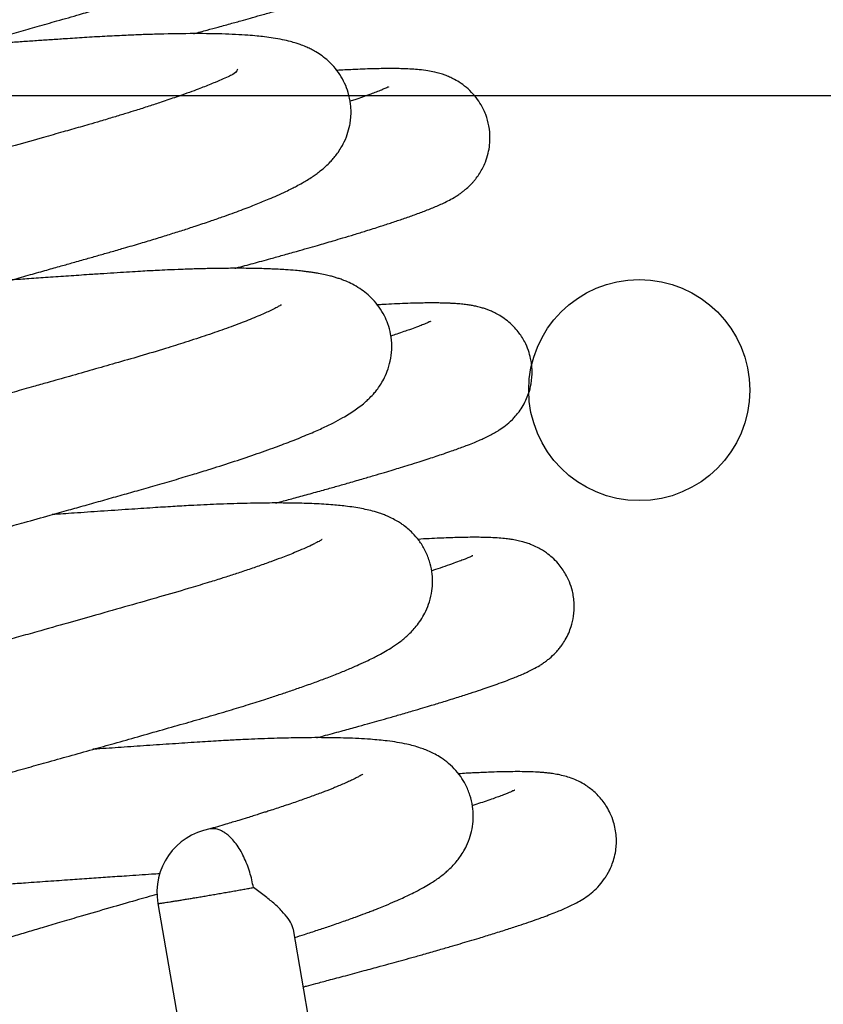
# Model space of a CAD drawing. Header units: inches. Extents: x 0 to 77643, y -44170 to 0.
# Tile 490 of 546: x 76591.226 to 76591.506, y -39755.198 to -39754.854. Entities that reach past the tile are written whole.
import ezdxf
from ezdxf.lldxf.tags import DXFTag

# ---------------------------------------------------------------- set-up
doc = ezdxf.new("R2010")
doc.units = ezdxf.units.IN
doc.header["$MEASUREMENT"] = 0
doc.layers.get('0').update_dxf_attribs({"lineweight": 0})
doc.layers.add('FAKRO LOFT LADDERS', color=7, linetype='Continuous')
tags = doc.linetypes.add('HIDDEN2', pattern=[4.7625, 3.175, -1.5875]).pattern_tags.tags
tags[6:7] = [DXFTag(74, 4), DXFTag(75, 0), DXFTag(340, '0'), DXFTag(46, 0.0), DXFTag(50, 0.0), DXFTag(44, 0.0), DXFTag(45, 0.0)]
tags[4:5] = [DXFTag(74, 4), DXFTag(75, 0), DXFTag(340, '0'), DXFTag(46, 0.0), DXFTag(50, 0.0), DXFTag(44, 0.0), DXFTag(45, 0.0)]

# ---------------------------------------------------------------- blocks, each defined once
blk = doc.blocks.new('A$C1F246084')
at = {"layer": 'FAKRO LOFT LADDERS', "color": 7, "linetype": 'HIDDEN2'}
blk.add_line((82.4328, 320.0501), (126.8369, 320.0501), dxfattribs=at)
at = {"layer": 'FAKRO LOFT LADDERS', "color": 7, "linetype": 'Continuous'}
for p, q in [((99.9735, 316.7603), (100.6788, 312.6964)), ((101.1961, 312.7861), (100.5248, 316.6538))]:
    blk.add_line(p, q, dxfattribs=at)
at = {"layer": 'FAKRO LOFT LADDERS', "color": 7, "linetype": 'HIDDEN2'}
blk.add_circle((101.9328, 318.8501), 0.45, dxfattribs=at)
at = {"layer": 'FAKRO LOFT LADDERS', "color": 7, "linetype": 'Continuous'}
blk.add_arc((100.2321, 316.8052), 0.2625, 100.2507, 189.8457, dxfattribs=at)
for points, knots in [([(97.4051, 319.7217), (97.4051, 319.7217), (97.4054, 319.7219), (97.4077, 319.7232), (97.413, 319.726), (97.4214, 319.7301), (97.4337, 319.7358), (97.4507, 319.7431), (97.4739, 319.7526), (97.4995, 319.7625), (97.527, 319.7727), (97.5525, 319.7818), (97.5842, 319.7929), (97.6241, 319.8063), (97.6719, 319.8218), (97.721, 319.8373), (97.7722, 319.853), (97.8351, 319.8718), (97.9027, 319.8913), (97.9717, 319.9108), (98.0353, 319.9284), (98.0988, 319.9456), (98.1637, 319.9633), (98.2277, 319.9808), (98.2986, 320.0002), (98.3744, 320.021), (98.4479, 320.0412), (98.5324, 320.0645), (98.6272, 320.0907), (98.7388, 320.1217), (98.8339, 320.1481), (98.9157, 320.1709), (98.9891, 320.1914), (99.0759, 320.2157), (99.1692, 320.2419), (99.2558, 320.2663), (99.3339, 320.2883), (99.4073, 320.309), (99.485, 320.331), (99.5678, 320.3546), (99.6466, 320.3769), (99.7183, 320.3979), (99.7783, 320.4158), (99.8356, 320.4333), (99.8939, 320.4516), (99.95, 320.4698), (100.0149, 320.4914), (100.0812, 320.5144), (100.1473, 320.5385), (100.2023, 320.5597), (100.2419, 320.5759), (100.2731, 320.5891), (100.2999, 320.601), (100.3268, 320.6134), (100.3489, 320.6242), (100.3679, 320.634), (100.3855, 320.6434), (100.4019, 320.6527), (100.4156, 320.6609), (100.4269, 320.668), (100.4407, 320.6771), (100.4544, 320.6866), (100.4708, 320.6991), (100.4861, 320.712), (100.5019, 320.7265), (100.5199, 320.7454), (100.5388, 320.7691), (100.5573, 320.7974), (100.5747, 320.8334), (100.5911, 320.8852), (100.5962, 320.9411), (100.5887, 320.9963), (100.5774, 321.0342), (100.5634, 321.0652), (100.5486, 321.0903), (100.5302, 321.1158), (100.506, 321.1419), (100.4758, 321.1671), (100.4368, 321.1914), (100.407, 321.2049), (100.3743, 321.2169), (100.3446, 321.2254), (100.3118, 321.2329), (100.277, 321.239), (100.2442, 321.2435), (100.212, 321.247), (100.1821, 321.2496), (100.1518, 321.2517), (100.1198, 321.2534), (100.0874, 321.2548), (100.0562, 321.2557), (100.0284, 321.2563), (100.0002, 321.2566), (99.9699, 321.2568), (99.932, 321.2568), (99.8863, 321.2563), (99.8337, 321.2553), (99.7737, 321.2536), (99.7116, 321.2513), (99.6449, 321.2483), (99.5685, 321.2443), (99.4835, 321.2391), (99.3889, 321.2327), (99.2874, 321.2259), (99.1855, 321.219), (99.1044, 321.2134), (99.0598, 321.2103), (99.0462, 321.2093)], [0.047581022, 0.047581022, 0.047581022, 0.047581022, 0.047608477, 0.047661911, 0.047716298, 0.047771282, 0.047840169, 0.047919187, 0.047996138, 0.048095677, 0.048165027, 0.048229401, 0.04829551, 0.048395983, 0.048498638, 0.048592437, 0.048680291, 0.048778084, 0.048918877, 0.049009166, 0.049098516, 0.049202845, 0.049282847, 0.049370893, 0.04946602, 0.049568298, 0.049670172, 0.049751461, 0.049892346, 0.050029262, 0.050169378, 0.050247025, 0.050334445, 0.050443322, 0.050572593, 0.0506871, 0.050775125, 0.050876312, 0.050976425, 0.051087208, 0.051217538, 0.051309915, 0.051400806, 0.051487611, 0.051576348, 0.051681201, 0.051768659, 0.051916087, 0.052049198, 0.052165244, 0.052271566, 0.052324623, 0.052393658, 0.052477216, 0.052539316, 0.052582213, 0.052641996, 0.052698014, 0.052733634, 0.052769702, 0.05280634, 0.052861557, 0.052915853, 0.052954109, 0.052997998, 0.0530643, 0.053112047, 0.053173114, 0.053239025, 0.053300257, 0.053415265, 0.053471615, 0.053530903, 0.053579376, 0.053616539, 0.053655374, 0.05371913, 0.053779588, 0.053857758, 0.053948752, 0.054020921, 0.054101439, 0.054189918, 0.054291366, 0.05438411, 0.05445894, 0.054526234, 0.054602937, 0.054670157, 0.054740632, 0.054810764, 0.054864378, 0.054905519, 0.054971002, 0.05504072, 0.055108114, 0.055208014, 0.055306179, 0.055397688, 0.05549632, 0.05560557, 0.055728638, 0.055852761, 0.055989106, 0.056127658, 0.056242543, 0.056292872, 0.056292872, 0.056292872, 0.056292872]), ([(100.1341, 321.1107), (100.1365, 321.1109), (100.1286, 321.0971), (100.0957, 321.0823), (100.0765, 321.0734), (100.0542, 321.0638), (100.0272, 321.0525), (99.9954, 321.0399), (99.9534, 321.0239), (99.8968, 321.0033), (99.8205, 320.9772), (99.7388, 320.9507), (99.6587, 320.9258), (99.5819, 320.9028), (99.4681, 320.8699), (99.3132, 320.8256), (99.1272, 320.7729), (98.9395, 320.72), (98.748, 320.6664), (98.5508, 320.6116), (98.3894, 320.5671), (98.2668, 320.5334), (98.1713, 320.5073), (98.074, 320.4807), (97.9707, 320.4527), (97.8637, 320.4236), (97.7637, 320.3954), (97.6766, 320.3699), (97.6041, 320.3481), (97.5383, 320.3277), (97.4748, 320.3072), (97.4168, 320.2878), (97.3642, 320.2695), (97.3173, 320.2523), (97.2756, 320.2361), (97.2367, 320.2201), (97.2053, 320.2062), (97.1754, 320.1917), (97.1519, 320.1794), (97.1257, 320.1642), (97.0981, 320.1459), (97.0676, 320.121), (97.0384, 320.0908), (97.008, 320.0488), (96.9829, 319.9913), (96.9717, 319.926), (96.9763, 319.8575), (96.9984, 319.7943), (97.0315, 319.742), (97.0718, 319.7021), (97.1047, 319.679), (97.1392, 319.6605), (97.1685, 319.6491), (97.197, 319.6404), (97.2238, 319.6342), (97.249, 319.6297), (97.2783, 319.6256), (97.3055, 319.6229), (97.3327, 319.6208), (97.3561, 319.6195), (97.3845, 319.6182), (97.4239, 319.6171), (97.4712, 319.6167), (97.5238, 319.617), (97.5782, 319.618), (97.6378, 319.6197), (97.7063, 319.6224), (97.7701, 319.6255), (97.8218, 319.6284), (97.8587, 319.6306), (97.8979, 319.633), (97.9448, 319.6361), (97.9965, 319.6398), (98.0499, 319.6437), (98.1244, 319.6496), (98.2193, 319.6571), (98.3295, 319.6657), (98.433, 319.6736), (98.5398, 319.6817), (98.6538, 319.6902), (98.7685, 319.6986), (98.8512, 319.7046), (98.8946, 319.7077), (98.9042, 319.7084)], [0.947087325, 0.947087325, 0.947087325, 0.947087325, 0.947348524, 0.947427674, 0.947490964, 0.947559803, 0.947642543, 0.947728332, 0.947808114, 0.947945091, 0.948096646, 0.948252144, 0.948378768, 0.948490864, 0.948611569, 0.948885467, 0.94913647, 0.949347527, 0.949603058, 0.949856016, 0.950086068, 0.950215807, 0.950331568, 0.950463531, 0.950609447, 0.950762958, 0.950927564, 0.951065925, 0.951184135, 0.951298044, 0.951421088, 0.951549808, 0.951657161, 0.951772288, 0.951887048, 0.951987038, 0.952095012, 0.952184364, 0.952263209, 0.952338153, 0.952448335, 0.952529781, 0.952603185, 0.952687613, 0.952784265, 0.952867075, 0.952954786, 0.953053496, 0.953128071, 0.95321221, 0.953275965, 0.953347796, 0.953419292, 0.953481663, 0.953568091, 0.953645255, 0.953710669, 0.953821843, 0.953885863, 0.95393797, 0.954010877, 0.954107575, 0.954226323, 0.95433447, 0.954441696, 0.9545498, 0.954668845, 0.95480183, 0.954868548, 0.954915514, 0.954973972, 0.95504774, 0.955124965, 0.955199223, 0.955275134, 0.955435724, 0.95558334, 0.955705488, 0.955830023, 0.955982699, 0.956125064, 0.956247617, 0.956282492, 0.956282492, 0.956282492, 0.956282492]), ([(100.1197, 320.3012), (100.138, 320.3061), (100.1715, 320.3152), (100.2231, 320.3292), (100.2727, 320.3429), (100.319, 320.3558), (100.3618, 320.3678), (100.4054, 320.3802), (100.4561, 320.3948), (100.509, 320.4102), (100.5579, 320.4248), (100.5982, 320.437), (100.6386, 320.4493), (100.6859, 320.4641), (100.7388, 320.4811), (100.7867, 320.4971), (100.8227, 320.5096), (100.8482, 320.5187), (100.8668, 320.5255), (100.8829, 320.5316), (100.9018, 320.5389), (100.9231, 320.5475), (100.9439, 320.5564), (100.9633, 320.5652), (100.981, 320.5739), (100.9977, 320.5828), (101.0147, 320.5927), (101.0323, 320.6042), (101.0518, 320.619), (101.0686, 320.6341), (101.0841, 320.6499), (101.1013, 320.6707), (101.1192, 320.698), (101.1338, 320.7281), (101.145, 320.7609), (101.1528, 320.7981), (101.1545, 320.8364), (101.1509, 320.8738), (101.1438, 320.9056), (101.1307, 320.9415), (101.1103, 320.9795), (101.0813, 321.0157), (101.0484, 321.045), (101.0164, 321.066), (100.9857, 321.0809), (100.9585, 321.0909), (100.9323, 321.0982), (100.9069, 321.1033), (100.8839, 321.1067), (100.8638, 321.1089), (100.8427, 321.1106), (100.822, 321.1118), (100.7981, 321.1127), (100.7769, 321.1131), (100.7526, 321.1133), (100.726, 321.1132), (100.7014, 321.1128), (100.6766, 321.1122), (100.6475, 321.1113), (100.6118, 321.11), (100.5736, 321.1082), (100.5477, 321.1068), (100.537, 321.1062)], [0.056053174, 0.056053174, 0.056053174, 0.056053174, 0.056130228, 0.056196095, 0.056277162, 0.056350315, 0.056407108, 0.056476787, 0.056558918, 0.056657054, 0.056748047, 0.056821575, 0.056883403, 0.056982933, 0.05710945, 0.057230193, 0.057325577, 0.057393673, 0.057440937, 0.057488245, 0.057539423, 0.057620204, 0.057697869, 0.057761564, 0.057830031, 0.057891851, 0.057940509, 0.05800434, 0.058057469, 0.058094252, 0.058126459, 0.058165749, 0.0582153, 0.058265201, 0.058302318, 0.058353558, 0.058413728, 0.058450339, 0.058498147, 0.058539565, 0.058597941, 0.058667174, 0.058724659, 0.058782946, 0.058841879, 0.058902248, 0.058958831, 0.059037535, 0.059115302, 0.059174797, 0.059222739, 0.059313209, 0.059371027, 0.059431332, 0.05950476, 0.05957195, 0.059631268, 0.059689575, 0.059748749, 0.059831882, 0.05992322, 0.05998506, 0.05998506, 0.05998506, 0.05998506]), ([(97.5709, 318.7663), (97.5708, 318.7663), (97.5715, 318.7667), (97.5754, 318.7689), (97.5836, 318.773), (97.5966, 318.7791), (97.6141, 318.7867), (97.6396, 318.7972), (97.6731, 318.8101), (97.7135, 318.8248), (97.7538, 318.8388), (97.7985, 318.8538), (97.8481, 318.8697), (97.9016, 318.8865), (97.959, 318.9039), (98.0145, 318.9203), (98.0662, 318.9352), (98.1163, 318.9494), (98.1774, 318.9665), (98.2521, 318.9868), (98.3334, 319.0089), (98.4159, 319.0315), (98.4966, 319.0536), (98.5828, 319.0773), (98.6761, 319.103), (98.7611, 319.1265), (98.8295, 319.1454), (98.8754, 319.1582), (98.9216, 319.171), (98.9786, 319.1869), (99.0459, 319.2056), (99.1113, 319.2238), (99.1705, 319.2404), (99.2323, 319.2577), (99.3036, 319.2777), (99.38, 319.2991), (99.4532, 319.3197), (99.5192, 319.3384), (99.5771, 319.3548), (99.6313, 319.3701), (99.6824, 319.3846), (99.7328, 319.3989), (99.7829, 319.4132), (99.8402, 319.4296), (99.9017, 319.4477), (99.9641, 319.4665), (100.0211, 319.4841), (100.0749, 319.5011), (100.13, 319.519), (100.1837, 319.537), (100.2335, 319.5543), (100.2755, 319.5693), (100.3117, 319.5827), (100.3442, 319.5951), (100.3733, 319.6065), (100.4003, 319.6174), (100.4289, 319.6294), (100.4607, 319.6433), (100.4918, 319.6576), (100.5173, 319.6701), (100.5399, 319.6818), (100.5602, 319.693), (100.5818, 319.7056), (100.6003, 319.7175), (100.6181, 319.7297), (100.6362, 319.7433), (100.6555, 319.7595), (100.673, 319.7765), (100.6877, 319.7927), (100.7014, 319.8097), (100.7149, 319.8292), (100.7304, 319.8562), (100.7445, 319.8887), (100.7537, 319.9221), (100.7587, 319.9544), (100.7602, 319.9825), (100.7582, 320.0191), (100.7499, 320.0597), (100.7345, 320.1), (100.7144, 320.136), (100.6893, 320.1686), (100.6622, 320.1951), (100.6353, 320.2156), (100.6131, 320.2294), (100.5926, 320.2402), (100.5728, 320.2492), (100.5558, 320.2559), (100.5333, 320.2634), (100.5098, 320.2701), (100.479, 320.2772), (100.4437, 320.2835), (100.4107, 320.288), (100.3748, 320.2919), (100.3368, 320.2951), (100.2897, 320.298), (100.2147, 320.3009), (100.108, 320.302), (99.9918, 320.2999), (99.8991, 320.2968), (99.832, 320.2939), (99.7574, 320.2902), (99.6771, 320.2855), (99.6032, 320.2806), (99.538, 320.2762), (99.4796, 320.2723), (99.4207, 320.2683), (99.3619, 320.2643), (99.3029, 320.2602), (99.2533, 320.2568), (99.2226, 320.2547), (99.2119, 320.2539)], [0.034707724, 0.034707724, 0.034707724, 0.034707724, 0.034747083, 0.034813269, 0.03487886, 0.034957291, 0.035034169, 0.035114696, 0.035248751, 0.035346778, 0.035440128, 0.035541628, 0.035644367, 0.035743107, 0.035847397, 0.035951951, 0.036024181, 0.036098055, 0.036186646, 0.036301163, 0.036423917, 0.036528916, 0.0366391, 0.03674593, 0.036865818, 0.036998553, 0.03706834, 0.037123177, 0.037170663, 0.037241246, 0.037336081, 0.037421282, 0.037485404, 0.037557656, 0.037653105, 0.037754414, 0.037848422, 0.037935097, 0.038012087, 0.038078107, 0.03815273, 0.038220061, 0.038287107, 0.038363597, 0.038465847, 0.038557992, 0.038647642, 0.038734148, 0.038819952, 0.038926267, 0.03901878, 0.039096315, 0.039170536, 0.039239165, 0.03930276, 0.039363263, 0.039425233, 0.039508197, 0.039603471, 0.039672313, 0.039726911, 0.039799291, 0.039859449, 0.039927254, 0.039975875, 0.040028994, 0.040098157, 0.040154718, 0.040191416, 0.040230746, 0.040278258, 0.040318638, 0.040384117, 0.040441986, 0.040474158, 0.040516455, 0.040563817, 0.040629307, 0.0406866, 0.040744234, 0.04080572, 0.040870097, 0.040924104, 0.04097951, 0.041019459, 0.041063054, 0.0411213, 0.041161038, 0.041224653, 0.041312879, 0.041415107, 0.041511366, 0.041584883, 0.041676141, 0.041788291, 0.041905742, 0.042152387, 0.042398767, 0.042493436, 0.042588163, 0.042703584, 0.042820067, 0.042927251, 0.043006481, 0.043081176, 0.043157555, 0.043234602, 0.043305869, 0.0433802, 0.043419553, 0.043419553, 0.043419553, 0.043419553]), ([(100.2871, 319.346), (100.2892, 319.3465), (100.3028, 319.3502), (100.3278, 319.3569), (100.3622, 319.3663), (100.3974, 319.3759), (100.4376, 319.3869), (100.4851, 319.4001), (100.5349, 319.4142), (100.5819, 319.4275), (100.6206, 319.4387), (100.6554, 319.4488), (100.6903, 319.459), (100.7298, 319.4708), (100.7741, 319.4841), (100.8256, 319.5), (100.8768, 319.5161), (100.9274, 319.5326), (100.9742, 319.5484), (101.0205, 319.5647), (101.0582, 319.5788), (101.0871, 319.5903), (101.1091, 319.5995), (101.1308, 319.6092), (101.1539, 319.6204), (101.1752, 319.6319), (101.1935, 319.6433), (101.2064, 319.6521), (101.2194, 319.662), (101.2307, 319.6713), (101.2464, 319.6862), (101.2539, 319.6943), (101.261, 319.7024), (101.2716, 319.7155), (101.2835, 319.7326), (101.296, 319.7545), (101.3082, 319.7814), (101.3183, 319.8133), (101.324, 319.846), (101.326, 319.8835), (101.3223, 319.9252), (101.311, 319.9653), (101.2963, 319.9988), (101.2799, 320.027), (101.2568, 320.0567), (101.2291, 320.0833), (101.2014, 320.1034), (101.1766, 320.1175), (101.1575, 320.1263), (101.1311, 320.1367), (101.1017, 320.1447), (101.0695, 320.1507), (101.0387, 320.1546), (101.007, 320.157), (100.978, 320.1583), (100.9488, 320.159), (100.9188, 320.1592), (100.8842, 320.1589), (100.8465, 320.1581), (100.8077, 320.1568), (100.7601, 320.1548), (100.7238, 320.1529), (100.7012, 320.1516)], [0.043185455, 0.043185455, 0.043185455, 0.043185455, 0.043194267, 0.043242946, 0.04329134, 0.043341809, 0.043396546, 0.043469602, 0.043556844, 0.043628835, 0.043695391, 0.043748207, 0.043805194, 0.043875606, 0.043960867, 0.044054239, 0.044178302, 0.044282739, 0.044395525, 0.044521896, 0.044658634, 0.044733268, 0.04480612, 0.044884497, 0.044968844, 0.045060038, 0.045109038, 0.045149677, 0.045177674, 0.045204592, 0.045241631, 0.045261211, 0.045280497, 0.04530017, 0.045335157, 0.045369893, 0.045405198, 0.045454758, 0.045501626, 0.045535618, 0.045599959, 0.045662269, 0.045695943, 0.045742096, 0.045791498, 0.045845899, 0.045900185, 0.045946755, 0.045983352, 0.046011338, 0.046114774, 0.046195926, 0.046303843, 0.046395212, 0.046496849, 0.046566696, 0.046648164, 0.046744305, 0.046833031, 0.046920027, 0.047006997, 0.047137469, 0.047137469, 0.047137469, 0.047137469]), ([(100.2963, 320.1577), (100.2995, 320.1566), (100.295, 320.1422), (100.2627, 320.1275), (100.2399, 320.1169), (100.2112, 320.1046), (100.1831, 320.0931), (100.1572, 320.0829), (100.1274, 320.0716), (100.0914, 320.0584), (100.0445, 320.0417), (99.9923, 320.0239), (99.9369, 320.0058), (99.8886, 319.9903), (99.8411, 319.9756), (99.793, 319.9609), (99.7427, 319.946), (99.6966, 319.9325), (99.6464, 319.9181), (99.5852, 319.9006), (99.4976, 319.8756), (99.3889, 319.8447), (99.2625, 319.8089), (99.1361, 319.7733), (99.0136, 319.7389), (98.898, 319.7067), (98.7848, 319.6752), (98.6793, 319.6459), (98.5811, 319.6188), (98.492, 319.5943), (98.4099, 319.5718), (98.3274, 319.5492), (98.2441, 319.5265), (98.1609, 319.5039), (98.0867, 319.4839), (98.0226, 319.4662), (97.9708, 319.4516), (97.9242, 319.4383), (97.8748, 319.424), (97.819, 319.4075), (97.7602, 319.3897), (97.6979, 319.3703), (97.6356, 319.3502), (97.5769, 319.3305), (97.5358, 319.316), (97.5066, 319.3055), (97.484, 319.2971), (97.4591, 319.2876), (97.4346, 319.2779), (97.3534, 319.244), (97.2996, 319.2288), (97.2163, 319.1482), (97.1983, 319.127), (97.1795, 319.1004), (97.1608, 319.0648), (97.1469, 319.024), (97.14, 318.9828), (97.1391, 318.9421), (97.1447, 318.8992), (97.158, 318.8554), (97.1798, 318.813), (97.2072, 318.7763), (97.2389, 318.746), (97.269, 318.7247), (97.2967, 318.7094), (97.3248, 318.6971), (97.3502, 318.6886), (97.3744, 318.6822), (97.395, 318.6778), (97.4151, 318.6743), (97.4335, 318.6717), (97.4511, 318.6696), (97.4725, 318.6674), (97.4981, 318.6654), (97.531, 318.6636), (97.5637, 318.6624), (97.5932, 318.6617), (97.6262, 318.6614), (97.6673, 318.6614), (97.7144, 318.662), (97.7639, 318.6631), (97.8118, 318.6646), (97.8545, 318.6663), (97.8903, 318.6679), (97.9308, 318.6699), (97.9817, 318.6726), (98.0406, 318.6761), (98.0995, 318.6799), (98.1557, 318.6839), (98.2506, 318.6909), (98.3797, 318.7014), (98.5447, 318.7141), (98.7057, 318.7263), (98.8693, 318.7385), (98.992, 318.7474), (99.0581, 318.7522), (99.07, 318.753)], [0.959917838, 0.959917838, 0.959917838, 0.959917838, 0.960173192, 0.960230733, 0.960328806, 0.960428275, 0.960498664, 0.960562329, 0.960627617, 0.960712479, 0.96080316, 0.960921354, 0.961012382, 0.961103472, 0.961169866, 0.961247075, 0.961333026, 0.961401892, 0.961453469, 0.96155297, 0.961663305, 0.961817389, 0.961990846, 0.962158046, 0.962301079, 0.962453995, 0.962591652, 0.962725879, 0.962851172, 0.962964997, 0.963068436, 0.963171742, 0.963292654, 0.963405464, 0.963517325, 0.963610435, 0.963687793, 0.963752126, 0.963827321, 0.96392336, 0.964027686, 0.964130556, 0.964261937, 0.964388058, 0.964496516, 0.96453923, 0.964594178, 0.964664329, 0.964734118, 0.964787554, 0.9653462, 0.965403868, 0.96544705, 0.965500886, 0.96556138, 0.965624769, 0.965680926, 0.965730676, 0.965786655, 0.965850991, 0.965915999, 0.965972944, 0.96604336, 0.966099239, 0.966160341, 0.966212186, 0.9662881, 0.966350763, 0.966406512, 0.966466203, 0.966527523, 0.966578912, 0.966626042, 0.966696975, 0.966804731, 0.966885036, 0.966944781, 0.967016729, 0.967115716, 0.967210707, 0.967305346, 0.967403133, 0.9674746, 0.967530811, 0.967585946, 0.967676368, 0.967777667, 0.967859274, 0.967939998, 0.968023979, 0.968264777, 0.968465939, 0.968663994, 0.96886932, 0.969065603, 0.969108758, 0.969108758, 0.969108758, 0.969108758]), ([(100.9122, 320.0843), (100.9122, 320.0843), (100.9115, 320.084), (100.9069, 320.0818), (100.897, 320.0774), (100.8827, 320.0714), (100.8638, 320.064), (100.8382, 320.0545), (100.8089, 320.0441), (100.7799, 320.0342), (100.7622, 320.0283), (100.7559, 320.0262)], [0.9550376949, 0.9550376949, 0.9550376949, 0.9550376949, 0.9550675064, 0.955150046, 0.9552166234, 0.9552911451, 0.955383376, 0.9554656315, 0.9555689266, 0.9556575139, 0.9557053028, 0.9557053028, 0.9557053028, 0.9557053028]), ([(97.7366, 317.8109), (97.7366, 317.8109), (97.7378, 317.8116), (97.7438, 317.8148), (97.7548, 317.8201), (97.7668, 317.8256), (97.7779, 317.8304), (97.7915, 317.8361), (97.8086, 317.843), (97.8306, 317.8515), (97.8563, 317.8611), (97.8865, 317.8719), (97.9194, 317.8833), (97.9565, 317.8957), (97.9968, 317.9089), (98.0383, 317.922), (98.0805, 317.935), (98.1252, 317.9486), (98.1755, 317.9635), (98.2265, 317.9782), (98.2729, 317.9914), (98.3207, 318.0048), (98.3786, 318.0207), (98.4548, 318.0414), (98.5451, 318.0661), (98.6336, 318.0903), (98.7148, 318.1126), (98.7781, 318.13), (98.8333, 318.1452), (98.8847, 318.1594), (98.9417, 318.1752), (99.0055, 318.1929), (99.0687, 318.2104), (99.1231, 318.2255), (99.1728, 318.2393), (99.2235, 318.2535), (99.2826, 318.27), (99.3521, 318.2894), (99.4376, 318.3134), (99.5255, 318.338), (99.608, 318.3613), (99.6796, 318.3815), (99.7493, 318.4011), (99.8199, 318.4212), (99.891, 318.4414), (99.9646, 318.4622), (100.0399, 318.4841), (100.1115, 318.5055), (100.1903, 318.5296), (100.2758, 318.5569), (100.3678, 318.5877), (100.4495, 318.6167), (100.5227, 318.6444), (100.5857, 318.6699), (100.641, 318.6942), (100.687, 318.7164), (100.7323, 318.7407), (100.7737, 318.7661), (100.8113, 318.7949), (100.8374, 318.8196), (100.8534, 318.837), (100.8685, 318.856), (100.8826, 318.8767), (100.8973, 318.903), (100.9118, 318.9374), (100.9228, 318.9802), (100.927, 319.0285), (100.9224, 319.0762), (100.9111, 319.1178), (100.8952, 319.1548), (100.8745, 319.1889), (100.8493, 319.2193), (100.8222, 319.2445), (100.7931, 319.2657), (100.7673, 319.2807), (100.7414, 319.2927), (100.7231, 319.2998), (100.7073, 319.3054), (100.6918, 319.3101), (100.6732, 319.3152), (100.653, 319.3199), (100.6309, 319.3243), (100.6097, 319.3279), (100.5943, 319.3301), (100.5774, 319.3324), (100.5576, 319.3347), (100.5296, 319.3375), (100.4975, 319.34), (100.4653, 319.3419), (100.438, 319.3432), (100.411, 319.3442), (100.3817, 319.3451), (100.3496, 319.3457), (100.3152, 319.346), (100.2792, 319.346), (100.2373, 319.3457), (100.1878, 319.345), (100.1303, 319.3436), (100.0712, 319.3416), (100.0181, 319.3394), (99.9743, 319.3373), (99.9375, 319.3355), (99.9005, 319.3334), (99.857, 319.3309), (99.8071, 319.3277), (99.7521, 319.3241), (99.6862, 319.3197), (99.6108, 319.3146), (99.529, 319.309), (99.4523, 319.3037), (99.4024, 319.3002), (99.3786, 319.2986), (99.3777, 319.2985)], [0.021837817, 0.021837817, 0.021837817, 0.021837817, 0.021891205, 0.021961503, 0.02205335, 0.022107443, 0.022150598, 0.022204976, 0.022267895, 0.022332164, 0.022414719, 0.022489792, 0.022567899, 0.022652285, 0.022738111, 0.022819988, 0.022895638, 0.022973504, 0.023058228, 0.023151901, 0.023221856, 0.023276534, 0.023370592, 0.023478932, 0.023603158, 0.023745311, 0.023834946, 0.023922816, 0.023990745, 0.024047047, 0.024118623, 0.02420665, 0.024287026, 0.024355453, 0.024409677, 0.024472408, 0.024544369, 0.024630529, 0.024732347, 0.024865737, 0.024964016, 0.025049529, 0.025144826, 0.025239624, 0.02533428, 0.025437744, 0.025549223, 0.025661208, 0.025759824, 0.025916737, 0.026080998, 0.02624525, 0.026386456, 0.026541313, 0.026679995, 0.026809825, 0.026925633, 0.027086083, 0.027221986, 0.027266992, 0.027325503, 0.027364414, 0.02740718, 0.027454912, 0.027514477, 0.027578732, 0.027648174, 0.027718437, 0.027776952, 0.027826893, 0.027886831, 0.027949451, 0.028005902, 0.028065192, 0.028136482, 0.028194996, 0.028235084, 0.0282742, 0.02831681, 0.028359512, 0.028420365, 0.028492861, 0.028542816, 0.028584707, 0.028621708, 0.028669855, 0.028736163, 0.028831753, 0.028898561, 0.028954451, 0.029010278, 0.029069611, 0.029133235, 0.029199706, 0.029265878, 0.029331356, 0.029422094, 0.029520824, 0.029613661, 0.029699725, 0.029763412, 0.029808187, 0.029860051, 0.029922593, 0.029992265, 0.030067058, 0.030146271, 0.030255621, 0.030362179, 0.030459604, 0.030544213, 0.030547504, 0.030547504, 0.030547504, 0.030547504]), ([(100.4758, 319.1971), (100.4758, 319.1971), (100.4757, 319.197), (100.4737, 319.1957), (100.4663, 319.1913), (100.4541, 319.1846), (100.4349, 319.175), (100.4124, 319.1646), (100.3785, 319.1497), (100.3278, 319.1291), (100.255, 319.1019), (100.1748, 319.074), (100.0911, 319.0465), (99.9998, 319.0178), (99.9046, 318.9892), (99.8045, 318.9605), (99.7086, 318.9331), (99.6161, 318.9067), (99.5354, 318.8838), (99.4602, 318.8625), (99.3869, 318.8418), (99.3074, 318.8194), (99.2332, 318.7986), (99.1698, 318.7809), (99.1157, 318.7657), (99.0682, 318.7525), (99.0186, 318.7387), (98.9583, 318.7219), (98.888, 318.7024), (98.8193, 318.6834), (98.758, 318.6665), (98.6949, 318.6491), (98.6238, 318.6295), (98.548, 318.6088), (98.4657, 318.5863), (98.3817, 318.5634), (98.2972, 318.5406), (98.2247, 318.5209), (98.1574, 318.5021), (98.0889, 318.4827), (98.0168, 318.4616), (97.9436, 318.4397), (97.8734, 318.418), (97.8075, 318.3968), (97.7489, 318.3772), (97.7059, 318.3622), (97.6758, 318.3513), (97.6549, 318.3436), (97.6339, 318.3356), (97.6104, 318.3265), (97.5843, 318.3159), (97.5597, 318.3054), (97.5407, 318.2969), (97.5264, 318.2902), (97.5121, 318.2833), (97.4982, 318.2763), (97.4804, 318.2668), (97.4572, 318.2533), (97.4332, 318.2374), (97.4049, 318.2151), (97.3765, 318.1879), (97.3464, 318.148), (97.3236, 318.103), (97.3076, 318.0492), (97.2989, 317.9391), (97.3746, 317.7938), (97.4792, 317.7448), (97.5291, 317.7293), (97.5594, 317.7225), (97.5891, 317.7176), (97.6207, 317.7136), (97.6512, 317.7109), (97.6847, 317.7088), (97.7302, 317.7068), (97.7937, 317.7057), (97.8777, 317.7064), (97.9632, 317.7086), (98.0487, 317.712), (98.1386, 317.7166), (98.2298, 317.7221), (98.3254, 317.7287), (98.4202, 317.7359), (98.5056, 317.7428), (98.5847, 317.7489), (98.6558, 317.7545), (98.7356, 317.7606), (98.8174, 317.7668), (98.8922, 317.7724), (98.957, 317.7772), (99.0315, 317.7828), (99.1202, 317.7893), (99.1936, 317.7946), (99.2317, 317.7973), (99.2359, 317.7976)], [0.972759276, 0.972759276, 0.972759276, 0.972759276, 0.972766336, 0.972836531, 0.972906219, 0.972987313, 0.973086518, 0.973167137, 0.97324464, 0.973419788, 0.973583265, 0.973744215, 0.973902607, 0.974036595, 0.974201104, 0.974347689, 0.97447711, 0.974604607, 0.974725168, 0.974798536, 0.974899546, 0.975008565, 0.97510242, 0.975180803, 0.975247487, 0.975305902, 0.975359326, 0.975433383, 0.975532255, 0.975623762, 0.97569324, 0.975765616, 0.97586519, 0.975968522, 0.976062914, 0.976193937, 0.976311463, 0.97641812, 0.97650789, 0.976611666, 0.976733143, 0.976855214, 0.976982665, 0.977110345, 0.977234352, 0.977345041, 0.977396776, 0.977446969, 0.977497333, 0.977556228, 0.977632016, 0.977714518, 0.977770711, 0.977808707, 0.97784962, 0.977898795, 0.977953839, 0.97803041, 0.978127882, 0.978190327, 0.978283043, 0.978364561, 0.978435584, 0.978504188, 0.978596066, 0.978871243, 0.979090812, 0.979157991, 0.979261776, 0.979347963, 0.979427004, 0.979537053, 0.979612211, 0.979700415, 0.979890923, 0.980060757, 0.980229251, 0.98037712, 0.980509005, 0.980667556, 0.980802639, 0.980928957, 0.981068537, 0.98115137, 0.981243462, 0.981345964, 0.981457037, 0.98155108, 0.981624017, 0.98169574, 0.981823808, 0.981946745, 0.981961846, 0.981961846, 0.981961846, 0.981961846]), ([(100.4534, 318.3905), (100.4595, 318.3921), (100.4836, 318.3985), (100.5279, 318.4105), (100.5867, 318.4266), (100.6438, 318.4424), (100.6967, 318.4573), (100.7491, 318.4722), (100.8015, 318.4872), (100.8518, 318.5019), (100.8943, 318.5145), (100.9301, 318.5253), (100.9637, 318.5356), (100.9993, 318.5466), (101.0356, 318.558), (101.0696, 318.5689), (101.0997, 318.5788), (101.1309, 318.5893), (101.1599, 318.5993), (101.1874, 318.609), (101.2113, 318.6178), (101.2362, 318.6272), (101.2612, 318.6372), (101.2829, 318.6464), (101.3033, 318.6555), (101.3226, 318.6648), (101.3424, 318.6754), (101.3636, 318.6881), (101.3875, 318.7045), (101.4105, 318.7244), (101.4275, 318.7424), (101.442, 318.7598), (101.4562, 318.78), (101.4711, 318.8072), (101.4841, 318.8392), (101.4946, 318.8794), (101.4977, 318.9206), (101.4951, 318.9552), (101.4903, 318.9831), (101.4817, 319.0133), (101.4687, 319.0431), (101.4541, 319.068), (101.4391, 319.089), (101.4201, 319.1109), (101.3967, 319.1322), (101.3715, 319.15), (101.3503, 319.1622), (101.3318, 319.171), (101.3161, 319.1773), (101.3021, 319.1822), (101.2879, 319.1864), (101.276, 319.1895), (101.264, 319.1922), (101.2491, 319.1951), (101.2299, 319.198), (101.2084, 319.2005), (101.1881, 319.2022), (101.1702, 319.2032), (101.1533, 319.204), (101.1337, 319.2046), (101.1127, 319.2049), (101.0936, 319.205), (101.0747, 319.205), (101.0516, 319.2047), (101.0198, 319.204), (100.9809, 319.2028), (100.9372, 319.2009), (100.8988, 319.199), (100.875, 319.1976), (100.8666, 319.1971)], [0.030315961, 0.030315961, 0.030315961, 0.030315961, 0.030341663, 0.030417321, 0.030505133, 0.030598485, 0.030674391, 0.03075056, 0.030848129, 0.030932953, 0.031009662, 0.031075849, 0.031131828, 0.031202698, 0.031287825, 0.031358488, 0.031425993, 0.031495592, 0.031583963, 0.031651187, 0.031719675, 0.031791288, 0.031880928, 0.031961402, 0.032021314, 0.032100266, 0.032172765, 0.03223629, 0.032310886, 0.032379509, 0.032406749, 0.032430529, 0.032474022, 0.032519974, 0.032559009, 0.032613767, 0.0326823, 0.032718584, 0.032747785, 0.032791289, 0.032840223, 0.03287364, 0.032904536, 0.032943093, 0.032992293, 0.03303775, 0.033080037, 0.033115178, 0.033143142, 0.033174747, 0.033214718, 0.033241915, 0.03326494, 0.033313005, 0.033369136, 0.033438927, 0.033515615, 0.033560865, 0.033606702, 0.033667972, 0.033735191, 0.033784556, 0.033822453, 0.033883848, 0.033959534, 0.034053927, 0.034148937, 0.034238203, 0.034286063, 0.034286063, 0.034286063, 0.034286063]), ([(101.0836, 319.1302), (101.0836, 319.1302), (101.0826, 319.1297), (101.0779, 319.1274), (101.0694, 319.1236), (101.0596, 319.1195), (101.0498, 319.1156), (101.0393, 319.1115), (101.0233, 319.1054), (101.0018, 319.0975), (100.9736, 319.0877), (100.9486, 319.0792), (100.93, 319.073), (100.9219, 319.0703)], [0.9679035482, 0.9679035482, 0.9679035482, 0.9679035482, 0.9679562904, 0.9680098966, 0.9680841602, 0.9681427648, 0.9681835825, 0.9682246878, 0.9682803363, 0.9683794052, 0.9684465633, 0.9685271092, 0.9685868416, 0.9685868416, 0.9685868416, 0.9685868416]), ([(97.9025, 316.8555), (97.9025, 316.8555), (97.903, 316.8558), (97.9057, 316.8573), (97.9129, 316.861), (97.9232, 316.8659), (97.9369, 316.8721), (97.9563, 316.8804), (97.9822, 316.8907), (98.0101, 316.9012), (98.0473, 316.9148), (98.1016, 316.9336), (98.1787, 316.9588), (98.2567, 316.9829), (98.3297, 317.0047), (98.4025, 317.0258), (98.4828, 317.0485), (98.5785, 317.0746), (98.6863, 317.1039), (98.8077, 317.1372), (98.9191, 317.1678), (99.023, 317.1964), (99.1156, 317.222), (99.2044, 317.2466), (99.282, 317.2682), (99.3572, 317.2891), (99.4357, 317.311), (99.5227, 317.3353), (99.6134, 317.3607), (99.7061, 317.3868), (99.7994, 317.413), (99.8944, 317.4399), (99.9921, 317.4676), (100.0872, 317.4946), (100.1776, 317.5204), (100.2625, 317.5455), (100.3413, 317.5697), (100.4069, 317.5904), (100.4621, 317.6084), (100.5103, 317.6246), (100.5614, 317.6422), (100.613, 317.6606), (100.656, 317.6767), (100.6893, 317.6895), (100.7141, 317.6994), (100.7376, 317.709), (100.7638, 317.72), (100.7951, 317.7337), (100.8255, 317.7478), (100.8522, 317.761), (100.876, 317.7734), (100.9003, 317.7869), (100.9303, 317.8053), (100.9611, 317.8268), (100.9954, 317.8555), (101.0244, 317.8867), (101.0478, 317.9199), (101.0649, 317.9509), (101.08, 317.989), (101.0892, 318.03), (101.0922, 318.0716), (101.0893, 318.1126), (101.0794, 318.1562), (101.0616, 318.1993), (101.0375, 318.2375), (101.0136, 318.2653), (100.9907, 318.2865), (100.9734, 318.2999), (100.955, 318.3124), (100.9355, 318.3238), (100.9148, 318.3339), (100.8961, 318.3417), (100.8795, 318.3478), (100.848, 318.358), (100.8017, 318.3687), (100.7417, 318.3777), (100.6748, 318.3841), (100.602, 318.3883), (100.5184, 318.3905), (100.4263, 318.3908), (100.3254, 318.3892), (100.2174, 318.3856), (100.1198, 318.381), (100.0324, 318.3761), (99.9486, 318.3707), (99.851, 318.3642), (99.744, 318.3569), (99.6397, 318.3498), (99.5733, 318.3452), (99.5435, 318.3431)], [0.008967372, 0.008967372, 0.008967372, 0.008967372, 0.009000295, 0.009053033, 0.009120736, 0.009191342, 0.009245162, 0.009327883, 0.009432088, 0.009513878, 0.00957847, 0.00973531, 0.009905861, 0.010060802, 0.010170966, 0.010283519, 0.010416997, 0.010542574, 0.010704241, 0.010869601, 0.011032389, 0.011139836, 0.011268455, 0.011383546, 0.011473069, 0.011558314, 0.011664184, 0.011765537, 0.011883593, 0.012005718, 0.012117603, 0.012243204, 0.012378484, 0.012510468, 0.01263658, 0.012765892, 0.012887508, 0.013002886, 0.013085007, 0.013167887, 0.013257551, 0.013364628, 0.013467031, 0.013526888, 0.013579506, 0.013633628, 0.013690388, 0.013769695, 0.013869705, 0.013938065, 0.013991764, 0.014078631, 0.014166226, 0.014272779, 0.014375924, 0.014480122, 0.01453688, 0.014592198, 0.014654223, 0.014721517, 0.014775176, 0.014831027, 0.014891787, 0.014960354, 0.015026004, 0.015086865, 0.015128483, 0.015171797, 0.01520283, 0.015249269, 0.015305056, 0.015347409, 0.015386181, 0.015432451, 0.01559574, 0.015770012, 0.015917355, 0.01609291, 0.016261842, 0.01642614, 0.016603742, 0.016778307, 0.016935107, 0.017037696, 0.017150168, 0.017282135, 0.017429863, 0.017566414, 0.017676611, 0.017676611, 0.017676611, 0.017676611]), ([(100.6417, 318.2419), (100.6416, 318.2418), (100.6406, 318.241), (100.6341, 318.237), (100.6182, 318.2283), (100.596, 318.2173), (100.5685, 318.2047), (100.535, 318.1905), (100.5026, 318.1775), (100.4706, 318.1651), (100.4317, 318.1507), (100.3848, 318.1339), (100.3339, 318.1165), (100.2828, 318.0996), (100.2304, 318.0827), (100.1694, 318.0637), (100.087, 318.0387), (99.9806, 318.008), (99.8544, 317.9719), (99.7289, 317.9362), (99.604, 317.9009), (99.4988, 317.8712), (99.4074, 317.8456), (99.3325, 317.8246), (99.2597, 317.8043), (99.19, 317.7848), (99.1212, 317.7657), (99.0538, 317.747), (98.9813, 317.7269), (98.9019, 317.705), (98.8101, 317.6798), (98.7176, 317.6544), (98.6352, 317.6319), (98.569, 317.6139), (98.5147, 317.5991), (98.4681, 317.5865), (98.4252, 317.5749), (98.3792, 317.5623), (98.3254, 317.5473), (98.2658, 317.5304), (98.2079, 317.5136), (98.1364, 317.4925), (98.0566, 317.4681), (97.9734, 317.4415), (97.8959, 317.4154), (97.8238, 317.3897), (97.76, 317.3649), (97.7073, 317.3422), (97.6674, 317.323), (97.6343, 317.3048), (97.6068, 317.2874), (97.5816, 317.2686), (97.5582, 317.2482), (97.5297, 317.2172), (97.5023, 317.176), (97.4812, 317.1252), (97.4716, 317.0763), (97.4707, 317.028), (97.4772, 316.9842), (97.4921, 316.9388), (97.5156, 316.8949), (97.5478, 316.8555), (97.5832, 316.8253), (97.6144, 316.8058), (97.6417, 316.7924), (97.6676, 316.7823), (97.6943, 316.7742), (97.7207, 316.7681), (97.7453, 316.7637), (97.7666, 316.7607), (97.7875, 316.7582), (97.8093, 316.7562), (97.8377, 316.7541), (97.8724, 316.7523), (97.9114, 316.7512), (97.9463, 316.7507), (97.9808, 316.7505), (98.0226, 316.7508), (98.0733, 316.7517), (98.1241, 316.7532), (98.1647, 316.7547), (98.1912, 316.7557), (98.2144, 316.7568), (98.2379, 316.7579), (98.267, 316.7593), (98.3048, 316.7613), (98.3464, 316.7637), (98.3836, 316.7661), (98.4152, 316.7681), (98.4454, 316.7701), (98.4795, 316.7725), (98.5307, 316.7763), (98.6018, 316.7818), (98.6891, 316.7888), (98.7728, 316.7953), (98.8443, 316.8008), (98.9053, 316.8055), (98.9615, 316.8097), (99.0211, 316.8142), (99.0928, 316.8196), (99.1815, 316.8262), (99.2756, 316.8331), (99.3619, 316.8394), (99.4432, 316.8452), (99.5263, 316.8511), (99.6126, 316.8572), (99.6933, 316.8628), (99.7699, 316.8681), (99.855, 316.8739), (99.9256, 316.8787), (99.9704, 316.8817), (99.9816, 316.8824)], [0.985617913, 0.985617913, 0.985617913, 0.985617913, 0.98564899, 0.98575079, 0.985870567, 0.985941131, 0.986055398, 0.986171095, 0.986246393, 0.986315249, 0.986408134, 0.986510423, 0.986612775, 0.986705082, 0.986790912, 0.986886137, 0.987008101, 0.987181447, 0.987358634, 0.987539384, 0.987687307, 0.987848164, 0.987943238, 0.98803403, 0.988130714, 0.988216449, 0.988295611, 0.988389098, 0.98847007, 0.988569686, 0.98869133, 0.9888231, 0.98893179, 0.989020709, 0.989093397, 0.989157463, 0.989217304, 0.989277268, 0.989358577, 0.989457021, 0.989551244, 0.989634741, 0.989810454, 0.989968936, 0.99011065, 0.990290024, 0.990471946, 0.990614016, 0.990759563, 0.990858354, 0.990957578, 0.991021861, 0.991090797, 0.991164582, 0.991247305, 0.991323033, 0.991397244, 0.991449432, 0.991515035, 0.991571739, 0.991638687, 0.991716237, 0.991783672, 0.991848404, 0.991901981, 0.991955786, 0.992034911, 0.992106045, 0.992180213, 0.992250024, 0.99230641, 0.992359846, 0.992432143, 0.992546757, 0.992638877, 0.992715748, 0.992791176, 0.992868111, 0.992979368, 0.993097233, 0.99315104, 0.993196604, 0.993236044, 0.993269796, 0.993314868, 0.993380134, 0.993452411, 0.993510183, 0.993550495, 0.993594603, 0.99364436, 0.993699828, 0.993814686, 0.993943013, 0.994054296, 0.99414536, 0.994219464, 0.994287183, 0.994357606, 0.994442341, 0.994552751, 0.994683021, 0.994784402, 0.994865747, 0.994977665, 0.995085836, 0.995180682, 0.995274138, 0.995370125, 0.995500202, 0.995543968, 0.995543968, 0.995543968, 0.995543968]), ([(100.6201, 317.435), (100.6292, 317.4375), (100.6628, 317.4465), (100.7164, 317.461), (100.7759, 317.4774), (100.824, 317.4907), (100.8662, 317.5026), (100.9091, 317.5147), (100.9578, 317.5287), (101.0065, 317.5429), (101.0505, 317.5559), (101.0933, 317.5687), (101.142, 317.5835), (101.1949, 317.6), (101.2453, 317.6161), (101.2866, 317.6298), (101.3226, 317.6421), (101.3559, 317.6538), (101.388, 317.6656), (101.4153, 317.6761), (101.4395, 317.6859), (101.4603, 317.6948), (101.4813, 317.7045), (101.5027, 317.7151), (101.5231, 317.7266), (101.5402, 317.7374), (101.5545, 317.7476), (101.5705, 317.7601), (101.5898, 317.7779), (101.6059, 317.7961), (101.619, 317.8133), (101.6326, 317.8342), (101.6455, 317.8595), (101.6576, 317.8914), (101.667, 317.9315), (101.6691, 317.9721), (101.6659, 318.0065), (101.6601, 318.0366), (101.6497, 318.0685), (101.635, 318.0986), (101.6192, 318.1235), (101.6009, 318.1468), (101.5799, 318.168), (101.5572, 318.1861), (101.5374, 318.1992), (101.5162, 318.211), (101.4963, 318.2199), (101.4755, 318.2275), (101.4553, 318.2336), (101.434, 318.2385), (101.4112, 318.2425), (101.3896, 318.2454), (101.3601, 318.2481), (101.3323, 318.2496), (101.3022, 318.2506), (101.2714, 318.251), (101.2345, 318.2508), (101.195, 318.25), (101.1563, 318.2488), (101.1185, 318.2472), (101.0777, 318.2452), (101.0476, 318.2436), (101.0319, 318.2426)], [0.017447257, 0.017447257, 0.017447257, 0.017447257, 0.017485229, 0.017588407, 0.01767731, 0.0177484, 0.017806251, 0.017873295, 0.017952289, 0.018044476, 0.018120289, 0.018184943, 0.018278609, 0.018398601, 0.018506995, 0.018606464, 0.018689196, 0.018777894, 0.018874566, 0.018967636, 0.019035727, 0.019116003, 0.019188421, 0.019263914, 0.019351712, 0.019397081, 0.01943446, 0.01946729, 0.019528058, 0.019561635, 0.01958833, 0.019624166, 0.01966686, 0.01970483, 0.019761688, 0.019826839, 0.01986192, 0.019895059, 0.019944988, 0.019991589, 0.020024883, 0.020062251, 0.020109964, 0.020152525, 0.02018306, 0.020220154, 0.02026924, 0.020306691, 0.020351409, 0.020415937, 0.020480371, 0.020547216, 0.020633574, 0.020739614, 0.020813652, 0.020896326, 0.020998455, 0.021103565, 0.02118558, 0.021261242, 0.021346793, 0.021436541, 0.021436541, 0.021436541, 0.021436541]), ([(101.2552, 318.1761), (101.2552, 318.1761), (101.2543, 318.1756), (101.2518, 318.1744), (101.2484, 318.1728), (101.2428, 318.1703), (101.2362, 318.1675), (101.2295, 318.1647), (101.2204, 318.1611), (101.2047, 318.1549), (101.1779, 318.145), (101.1431, 318.1328), (101.1121, 318.1223), (101.0936, 318.1163), (101.0889, 318.1147)], [0.9807767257, 0.9807767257, 0.9807767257, 0.9807767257, 0.9808295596, 0.9808588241, 0.9808864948, 0.9809345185, 0.9809851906, 0.9810167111, 0.9810433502, 0.9811175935, 0.9812204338, 0.9813309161, 0.9814333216, 0.9814676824, 0.9814676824, 0.9814676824, 0.9814676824]), ([(100.5306, 316.6217), (100.5437, 316.6258), (100.5758, 316.6361), (100.6234, 316.6515), (100.6768, 316.6694), (100.7282, 316.6871), (100.7759, 316.7042), (100.8111, 316.7173), (100.8362, 316.7268), (100.8547, 316.734), (100.8762, 316.7425), (100.9052, 316.7543), (100.9376, 316.768), (100.9682, 316.7816), (100.9962, 316.7948), (101.0249, 316.809), (101.0532, 316.8241), (101.0791, 316.8393), (101.1009, 316.8533), (101.1198, 316.8666), (101.1376, 316.8804), (101.1543, 316.8947), (101.1712, 316.911), (101.1872, 316.9287), (101.202, 316.9478), (101.216, 316.9687), (101.2316, 316.9975), (101.2454, 317.0326), (101.2547, 317.0732), (101.2581, 317.1141), (101.2552, 317.1574), (101.2449, 317.2018), (101.2276, 317.2428), (101.2055, 317.279), (101.1793, 317.3105), (101.1497, 317.3372), (101.1208, 317.3573), (101.093, 317.3729), (101.0665, 317.3847), (101.0397, 317.3945), (101.014, 317.4022), (100.9693, 317.4129), (100.9154, 317.4215), (100.8325, 317.4295), (100.7454, 317.4338), (100.6409, 317.4356), (100.5524, 317.4349), (100.4823, 317.4333), (100.4335, 317.4318), (100.3821, 317.43), (100.3342, 317.4279), (100.2939, 317.4259), (100.2578, 317.424), (100.2057, 317.4211), (100.1305, 317.4164), (100.0329, 317.4098), (99.9294, 317.4029), (99.8267, 317.3958), (99.7532, 317.3908), (99.7147, 317.3881), (99.7094, 317.3877)], [0.000052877, 0.000052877, 0.000052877, 0.000052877, 0.000116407, 0.000206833, 0.000294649, 0.000397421, 0.000490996, 0.000572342, 0.000613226, 0.000650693, 0.000692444, 0.000755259, 0.000852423, 0.000929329, 0.000994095, 0.001074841, 0.00117169, 0.001255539, 0.001315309, 0.001379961, 0.001435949, 0.001483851, 0.001535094, 0.001589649, 0.001627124, 0.001672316, 0.001721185, 0.001785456, 0.001844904, 0.001902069, 0.001958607, 0.002024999, 0.002090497, 0.002144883, 0.002208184, 0.002275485, 0.002339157, 0.002394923, 0.002469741, 0.002523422, 0.002602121, 0.002674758, 0.002890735, 0.003058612, 0.003273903, 0.003472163, 0.003669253, 0.003741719, 0.003819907, 0.003903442, 0.00398107, 0.004036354, 0.004081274, 0.004137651, 0.00425916, 0.004394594, 0.004531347, 0.004663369, 0.004785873, 0.004805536, 0.004805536, 0.004805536, 0.004805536]), ([(100.8074, 317.2863), (100.8074, 317.2863), (100.8072, 317.2862), (100.8048, 317.2846), (100.7967, 317.2798), (100.7849, 317.2734), (100.7725, 317.2672), (100.7599, 317.2611), (100.7451, 317.2542), (100.7258, 317.2457), (100.7063, 317.2375), (100.6894, 317.2305), (100.675, 317.2248), (100.6598, 317.2188), (100.6337, 317.2087), (100.5958, 317.1946), (100.5444, 317.1764), (100.4912, 317.1582), (100.4471, 317.1437), (100.4171, 317.1341), (100.3996, 317.1285), (100.3813, 317.1227), (100.3604, 317.1162), (100.334, 317.108), (100.2974, 317.0968), (100.2442, 317.0809), (100.2053, 317.0696), (100.1789, 317.062)], [0.998481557, 0.998481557, 0.998481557, 0.998481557, 0.998493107, 0.998562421, 0.998637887, 0.998720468, 0.998780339, 0.998819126, 0.998878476, 0.998948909, 0.999012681, 0.999055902, 0.999091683, 0.99912807, 0.999174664, 0.999283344, 0.999386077, 0.999495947, 0.999592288, 0.999624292, 0.999652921, 0.99968209, 0.999716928, 0.99975741, 0.999812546, 0.999893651, 1, 1, 1, 1]), ([(100.5654, 316.4203), (100.5696, 316.4215), (100.5869, 316.4262), (100.6211, 316.4354), (100.6742, 316.4496), (100.7398, 316.4671), (100.8104, 316.4859), (100.8728, 316.5028), (100.9231, 316.5165), (100.9658, 316.5283), (101.0093, 316.5405), (101.0588, 316.5544), (101.1113, 316.5694), (101.1607, 316.5837), (101.2039, 316.5964), (101.243, 316.608), (101.2871, 316.6213), (101.3373, 316.6367), (101.3908, 316.6536), (101.4399, 316.6696), (101.4816, 316.6836), (101.5145, 316.6951), (101.544, 316.7057), (101.5722, 316.7163), (101.598, 316.7264), (101.622, 316.7364), (101.643, 316.7457), (101.6661, 316.7568), (101.69, 316.7696), (101.7141, 316.7845), (101.742, 316.8054), (101.7697, 316.8321), (101.7894, 316.8574), (101.7988, 316.872), (101.8026, 316.8784), (101.8035, 316.88), (101.8041, 316.881), (101.8046, 316.882), (101.8052, 316.883), (101.8057, 316.8839), (101.8065, 316.8854), (101.8075, 316.8872), (101.8113, 316.8943), (101.8151, 316.9021), (101.8222, 316.9186), (101.8307, 316.9433), (101.8371, 316.9731), (101.84, 317.0038), (101.8396, 317.0333), (101.8358, 317.0631), (101.8281, 317.0947), (101.8165, 317.1251), (101.8015, 317.153), (101.7815, 317.1823), (101.7534, 317.2133), (101.7163, 317.2412), (101.6874, 317.2574), (101.6526, 317.2719), (101.6294, 317.2788), (101.603, 317.285), (101.5799, 317.2888), (101.5627, 317.291), (101.5435, 317.2929), (101.5219, 317.2946), (101.4953, 317.2959), (101.4628, 317.2967), (101.4276, 317.2969), (101.3868, 317.2964), (101.3471, 317.2953), (101.3119, 317.294), (101.2827, 317.2927), (101.255, 317.2914), (101.2272, 317.2899), (101.2076, 317.2888), (101.1967, 317.2881)], [0.004272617, 0.004272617, 0.004272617, 0.004272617, 0.004289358, 0.004340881, 0.004408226, 0.004502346, 0.004608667, 0.004702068, 0.004769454, 0.004829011, 0.004892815, 0.00496784, 0.005060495, 0.005146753, 0.005216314, 0.005284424, 0.005356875, 0.005462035, 0.005578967, 0.005692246, 0.005794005, 0.00588456, 0.005951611, 0.006042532, 0.00613697, 0.006202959, 0.006288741, 0.006369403, 0.006452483, 0.006540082, 0.006611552, 0.006673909, 0.006729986, 0.006752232, 0.006755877, 0.006757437, 0.006758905, 0.006760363, 0.006761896, 0.006764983, 0.00676647, 0.006768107, 0.006772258, 0.00679731, 0.006817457, 0.00685492, 0.00689966, 0.006935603, 0.006974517, 0.007013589, 0.007051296, 0.007100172, 0.007139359, 0.00717487, 0.00724172, 0.007310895, 0.007370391, 0.007424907, 0.007487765, 0.007560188, 0.007632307, 0.007690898, 0.007738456, 0.007794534, 0.00790009, 0.007979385, 0.008078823, 0.008187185, 0.008289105, 0.008357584, 0.008421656, 0.008474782, 0.008525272, 0.008586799, 0.008586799, 0.008586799, 0.008586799]), ([(101.4269, 317.222), (101.4269, 317.222), (101.4264, 317.2218), (101.4237, 317.2205), (101.418, 317.2178), (101.4099, 317.2143), (101.3985, 317.2096), (101.3833, 317.2036), (101.3655, 317.1968), (101.3351, 317.1858), (101.2985, 317.1731), (101.2658, 317.1623), (101.2549, 317.1588)], [0.9936475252, 0.9936475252, 0.9936475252, 0.9936475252, 0.9936760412, 0.9937265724, 0.9937702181, 0.9938402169, 0.9938964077, 0.993958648, 0.9940381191, 0.9941062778, 0.9942711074, 0.9943500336, 0.9943500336, 0.9943500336, 0.9943500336]), ([(99.9698, 316.7972), (99.9411, 316.789), (99.877, 316.7707), (99.7739, 316.7411), (99.6732, 316.7118), (99.5844, 316.6857), (99.5136, 316.6648), (99.4485, 316.6454), (99.3856, 316.6266), (99.3192, 316.6066), (99.2461, 316.5844), (99.1616, 316.5584), (99.0817, 316.5337), (99.0167, 316.5132), (98.967, 316.497), (98.9155, 316.4799), (98.8529, 316.4584), (98.7874, 316.435), (98.7268, 316.4122), (98.675, 316.3918), (98.6235, 316.3706), (98.5683, 316.3465), (98.5184, 316.3227), (98.4731, 316.2993), (98.4361, 316.2784), (98.4008, 316.2562), (98.3663, 316.2315), (98.3348, 316.2052), (98.3017, 316.1714), (98.2748, 316.1359), (98.2521, 316.0942), (98.2355, 316.051), (98.2245, 315.9941), (98.2268, 315.9368), (98.2404, 315.8602), (98.3086, 315.7704), (98.3159, 315.7623), (98.3164, 315.7622)], [0.996247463, 0.996247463, 0.996247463, 0.996247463, 0.996353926, 0.99648534, 0.996630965, 0.996731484, 0.996822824, 0.996903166, 0.996984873, 0.997071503, 0.997169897, 0.997285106, 0.997427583, 0.997518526, 0.997580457, 0.997659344, 0.997765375, 0.997891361, 0.998003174, 0.998103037, 0.998197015, 0.99832502, 0.998470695, 0.998562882, 0.998681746, 0.998782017, 0.998879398, 0.998993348, 0.999084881, 0.999189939, 0.999253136, 0.999327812, 0.999417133, 0.999503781, 0.99958218, 0.999769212, 0.99982223, 0.99982223, 0.99982223, 0.99982223]), ([(100.5248, 316.6538), (100.5239, 316.6588), (100.5224, 316.664), (100.5164, 316.6785), (100.5108, 316.6883), (100.4965, 316.7084), (100.4879, 316.7186), (100.4684, 316.7395), (100.4573, 316.7501), (100.4331, 316.7716), (100.42, 316.7823), (100.3993, 316.7983), (100.3921, 316.8036), (100.3775, 316.8143), (100.3698, 316.8197), (100.3622, 316.825)], [0.6507581, 0.6507581, 0.6507581, 0.6507581, 0.6875, 0.6875, 0.75, 0.75, 0.8125, 0.8125, 0.875, 0.875, 0.9375, 0.9375, 0.96875, 0.96875, 1, 1, 1, 1])]:
    blk.add_open_spline(points, degree=3, knots=knots, dxfattribs=at)
blk.add_rational_spline([(100.3622, 316.825), (100.3166, 317.0872), (100.1854, 317.0635)], [1, 0.702101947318, 1], degree=2, dxfattribs=at)
blk.add_rational_spline([(99.9735, 316.7603), (99.9738, 316.7585), (100.1034, 316.78), (100.233, 316.8016), (100.3622, 316.825)], [1, 0.865879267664, 1, 0.865879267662, 1], degree=2, knots=[0, 0, 0, 0.5, 0.5, 1, 1, 1], dxfattribs=at)

msp = doc.modelspace()

# ---------------------------------------------------------------- block references
at = {"xscale": 0.08579999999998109, "yscale": 0.08579999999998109, "zscale": 0.08579999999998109}
msp.add_blockref('A$C1F246084', (76582.69603, -39782.34079), dxfattribs=at)

doc.saveas('drawing.dxf')
